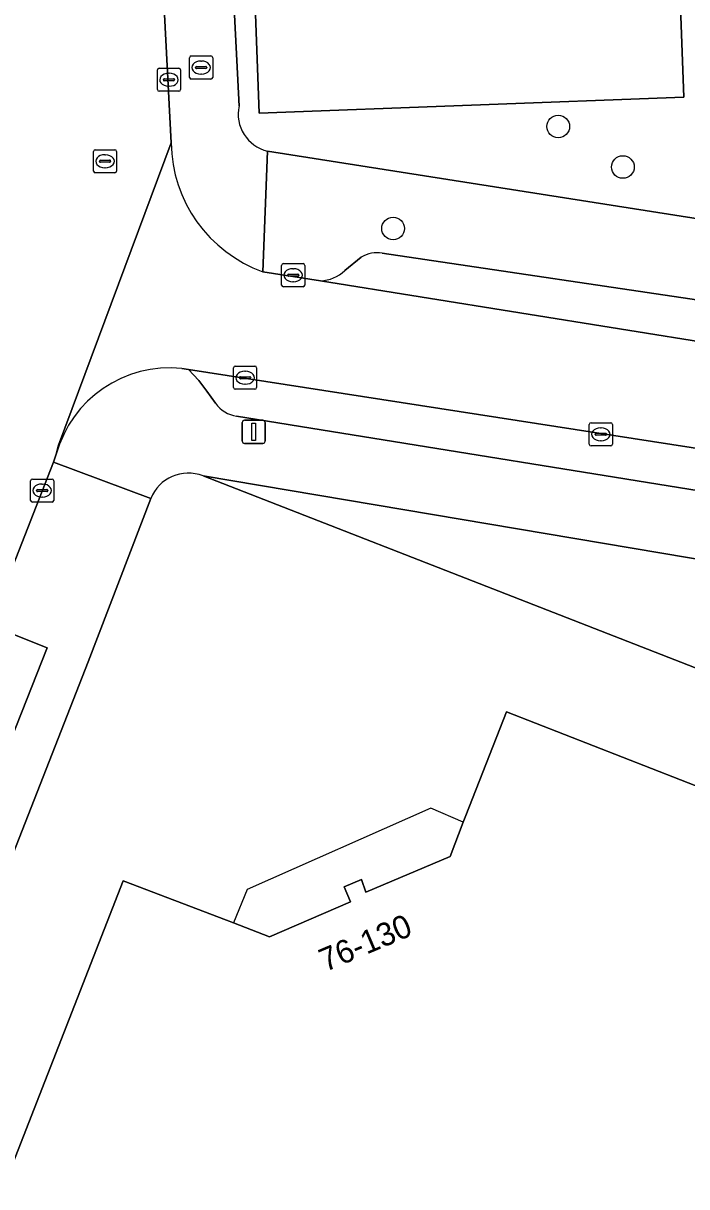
# Model space of a CAD drawing. Extents: x 160023 to 161302, y 384750 to 385707.
# Drawn here: x 160946.8 to 160975.5, y 385215.6 to 385265.9 of the extents above; entities that cross this region are included whole.
import ezdxf

# ---------------------------------------------------------------- set-up
doc = ezdxf.new("R2010")
doc.units = 0
for name, color, linetype in [('IMGEO_Boom', 7, 'Continuous'), ('IMGEO_Brandkraan', 7, 'Continuous'), ('IMGEO_Erf', 7, 'Continuous'), ('IMGEO_Groenvoorziening', 7, 'Continuous'), ('IMGEO_Kolk', 7, 'Continuous'), ('IMGEO_Lichtmast', 7, 'Continuous'), ('IMGEO_Pand', 7, 'Continuous'), ('IMGEO_Pand_nummerreeks', 7, 'Continuous'), ('IMGEO_Pand_overbouw', 7, 'Continuous'), ('IMGEO_Parkeervlak_open', 7, 'Continuous'), ('IMGEO_Rijbaan_lokaal_open', 7, 'Continuous'), ('IMGEO_Rioolput', 7, 'Continuous'), ('IMGEO_Voetpad_open', 7, 'Continuous')]:
    doc.layers.add(name, color=color, linetype=linetype)

msp = doc.modelspace()

# ---------------------------------------------------------------- linework, layer by layer
at = {"layer": 'IMGEO_Boom'}
for centre in [(160969.916, 385261.44), (160972.711, 385259.691), (160962.775, 385257.028)]:
    msp.add_circle(centre, 0.489, dxfattribs=at)
at = {"layer": 'IMGEO_Brandkraan'}
for p, q in [((160953.977, 385263.567), (160953.977, 385264.419)), ((160954.052, 385264.493), (160954.904, 385264.493)), ((160954.465, 385264.273), (160954.49, 385264.273)), ((160954.978, 385264.419), (160954.978, 385263.567)), ((160954.236, 385263.987), (160954.236, 385263.999)), ((160954.674, 385263.95), (160954.276, 385263.95)), ((160954.279, 385264.036), (160954.677, 385264.036)), ((160954.72, 385263.999), (160954.72, 385263.987)), ((160954.904, 385263.493), (160954.052, 385263.493)), ((160954.488, 385263.713), (160954.463, 385263.713))]:
    msp.add_line(p, q, dxfattribs=at)
for points in [[(160953.977, 385263.567), (160953.977, 385264.419)], [(160954.052, 385264.493), (160954.904, 385264.493)], [(160954.978, 385264.419), (160954.978, 385263.567)], [(160954.904, 385263.493), (160954.052, 385263.493)]]:
    msp.add_lwpolyline(points, dxfattribs=at)
for centre, radius, start, end in [((160954.054, 385264.417), 0.0765, 91.552, 178.448), ((160954.054, 385264.417), 0.0765, 91.552, 178.448), ((160954.902, 385264.417), 0.0765, 1.552, 88.448), ((160954.902, 385264.417), 0.0765, 1.552, 88.448), ((160954.276, 385263.996), 0.0403, 85.8775, 175.7526), ((160954.273, 385263.986), 0.0366, 178.938, 274.7102), ((160954.677, 385263.993), 0.043, 264.8664, 352.4533), ((160954.681, 385263.998), 0.0386, 1.7309, 96.639), ((160954.054, 385263.569), 0.0765, 181.552, 268.448), ((160954.054, 385263.569), 0.0765, 181.552, 268.448), ((160954.902, 385263.569), 0.0765, 271.552, 358.448), ((160954.902, 385263.569), 0.0765, 271.552, 358.448)]:
    msp.add_arc(centre, radius, start, end, dxfattribs=at)
for centre, major_axis, ratio, start_param, end_param in [((160954.464, 385263.993), (-0.387, 0.002), 0.722429, 4.712389, 7.853982), ((160954.489, 385263.993), (-0.39, 0.002), 0.717154, 1.570796, 4.712389)]:
    msp.add_ellipse(centre, major_axis=major_axis, ratio=ratio, start_param=start_param, end_param=end_param, dxfattribs=at)
at = {"layer": 'IMGEO_Erf'}
for points in [[(160953.44, 385314.779), (160956.119, 385262.329)], [(160957.346, 385260.377), (160977.981, 385257.138), (160991.677, 385255.173), (161000, 385253.978), (161003.341, 385253.585), (161035.09, 385249.85), (161050.341, 385248.377), (161077.816, 385246.068), (161100.512, 385244.452), (161106.83, 385244.035), (161131, 385243.106), (161138.263, 385243.013), (161144.549, 385243.128), (161150.833, 385243.243), (161173.849, 385245.484), (161214.521, 385249.845), (161214.505, 385250), (161208.456, 385306.59)], [(161026.18, 385218.38), (161000, 385228.597), (160954.561, 385246.331)], [(160952.298, 385245.349), (160949.59, 385238.297), (160934.545, 385199.831), (160932.677, 385195.056), (160924.728, 385174.634), (160921.003, 385165.065), (160911.837, 385141.514), (160911.423, 385140.451), (160909.248, 385134.858)], [(160939.092, 385198.052), (160951.11, 385228.819), (160955.576, 385227.121), (160955.883, 385227.002), (160957.432, 385226.401), (160960.929, 385227.915), (160960.663, 385228.564), (160961.407, 385228.877), (160961.601, 385228.328), (160965.244, 385229.873), (160965.808, 385231.353), (160965.919, 385231.646), (160967.677, 385236.122), (160976.459, 385232.7), (160979.609, 385231.472), (160996.664, 385224.826), (160999.814, 385223.599), (161000, 385223.526), (161008.61, 385220.171)]]:
    msp.add_lwpolyline(points, dxfattribs=at)
msp.add_lwpolyline([(160975.342, 385262.71), (160956.99, 385262.025), (160956.597, 385272.555), (160974.949, 385273.24)], close=True, dxfattribs=at)
for centre, radius, start, end in [((160957.729, 385261.98), 1.648, 167.7549, 256.5509), ((160953.924, 385244.7), 1.751, 68.6809, 158.2347)]:
    msp.add_arc(centre, radius, start, end, dxfattribs=at)
at = {"layer": 'IMGEO_Groenvoorziening'}
msp.add_lwpolyline([(160945.323, 385239.887), (160944.442, 385237.63), (160944.96, 385237.423), (160943.688, 385234.133), (160945.595, 385233.28), (160947.828, 385238.892)], close=True, dxfattribs=at)
at = {"layer": 'IMGEO_Kolk'}
for p, q in [((160952.588, 385263.04), (160952.588, 385263.892)), ((160952.663, 385263.966), (160953.515, 385263.966)), ((160953.076, 385263.746), (160953.101, 385263.746)), ((160953.589, 385263.892), (160953.589, 385263.04)), ((160952.847, 385263.46), (160952.847, 385263.472)), ((160953.285, 385263.423), (160952.887, 385263.423)), ((160952.89, 385263.509), (160953.288, 385263.509)), ((160953.331, 385263.472), (160953.331, 385263.46)), ((160953.515, 385262.966), (160952.663, 385262.966)), ((160953.099, 385263.186), (160953.074, 385263.186)), ((160957.957, 385254.585), (160957.957, 385255.437)), ((160958.032, 385255.511), (160958.884, 385255.511)), ((160958.445, 385255.291), (160958.47, 385255.291)), ((160958.958, 385255.437), (160958.958, 385254.585)), ((160958.216, 385255.005), (160958.216, 385255.017)), ((160958.654, 385254.968), (160958.256, 385254.968)), ((160958.259, 385255.054), (160958.657, 385255.054)), ((160958.468, 385254.731), (160958.443, 385254.731)), ((160958.7, 385255.017), (160958.7, 385255.005)), ((160958.884, 385254.511), (160958.032, 385254.511)), ((160955.877, 385250.152), (160955.877, 385251.004)), ((160955.952, 385251.078), (160956.804, 385251.078)), ((160956.365, 385250.858), (160956.39, 385250.858)), ((160956.878, 385251.004), (160956.878, 385250.152)), ((160956.136, 385250.572), (160956.136, 385250.584)), ((160956.574, 385250.535), (160956.176, 385250.535)), ((160956.179, 385250.621), (160956.577, 385250.621)), ((160956.388, 385250.298), (160956.363, 385250.298)), ((160956.62, 385250.584), (160956.62, 385250.572)), ((160956.804, 385250.078), (160955.952, 385250.078)), ((160971.256, 385247.704), (160971.256, 385248.556)), ((160971.331, 385248.63), (160972.183, 385248.63)), ((160971.558, 385248.173), (160971.956, 385248.173)), ((160971.744, 385248.41), (160971.769, 385248.41)), ((160972.257, 385248.556), (160972.257, 385247.704)), ((160971.515, 385248.124), (160971.515, 385248.136)), ((160971.953, 385248.087), (160971.555, 385248.087)), ((160971.767, 385247.85), (160971.742, 385247.85)), ((160971.999, 385248.136), (160971.999, 385248.124)), ((160972.183, 385247.63), (160971.331, 385247.63)), ((160947.183, 385246.197), (160948.035, 385246.197)), ((160947.108, 385245.271), (160947.108, 385246.123)), ((160947.367, 385245.691), (160947.367, 385245.703)), ((160947.805, 385245.654), (160947.407, 385245.654)), ((160947.41, 385245.74), (160947.808, 385245.74)), ((160947.596, 385245.977), (160947.621, 385245.977)), ((160947.851, 385245.703), (160947.851, 385245.691)), ((160948.109, 385246.123), (160948.109, 385245.271)), ((160948.035, 385245.197), (160947.183, 385245.197)), ((160947.619, 385245.417), (160947.594, 385245.417))]:
    msp.add_line(p, q, dxfattribs=at)
for points in [[(160952.588, 385263.04), (160952.588, 385263.892)], [(160952.663, 385263.966), (160953.515, 385263.966)], [(160953.589, 385263.892), (160953.589, 385263.04)], [(160953.515, 385262.966), (160952.663, 385262.966)], [(160957.957, 385254.585), (160957.957, 385255.437)], [(160958.032, 385255.511), (160958.884, 385255.511)], [(160958.958, 385255.437), (160958.958, 385254.585)], [(160958.884, 385254.511), (160958.032, 385254.511)], [(160955.877, 385250.152), (160955.877, 385251.004)], [(160955.952, 385251.078), (160956.804, 385251.078)], [(160956.878, 385251.004), (160956.878, 385250.152)], [(160956.804, 385250.078), (160955.952, 385250.078)], [(160971.256, 385247.704), (160971.256, 385248.556)], [(160971.331, 385248.63), (160972.183, 385248.63)], [(160972.257, 385248.556), (160972.257, 385247.704)], [(160972.183, 385247.63), (160971.331, 385247.63)], [(160947.183, 385246.197), (160948.035, 385246.197)], [(160947.108, 385245.271), (160947.108, 385246.123)], [(160948.109, 385246.123), (160948.109, 385245.271)], [(160948.035, 385245.197), (160947.183, 385245.197)]]:
    msp.add_lwpolyline(points, dxfattribs=at)
for centre, radius, start, end in [((160952.665, 385263.89), 0.0765, 91.552, 178.448), ((160952.665, 385263.89), 0.0765, 91.552, 178.448), ((160953.513, 385263.89), 0.0765, 1.552, 88.448), ((160953.513, 385263.89), 0.0765, 1.552, 88.448), ((160952.887, 385263.469), 0.0403, 85.8775, 175.7526), ((160952.884, 385263.459), 0.0366, 178.938, 274.7102), ((160953.288, 385263.466), 0.043, 264.8664, 352.4533), ((160953.292, 385263.471), 0.0386, 1.7309, 96.639), ((160952.665, 385263.042), 0.0765, 181.552, 268.448), ((160952.665, 385263.042), 0.0765, 181.552, 268.448), ((160953.513, 385263.042), 0.0765, 271.552, 358.448), ((160953.513, 385263.042), 0.0765, 271.552, 358.448), ((160958.034, 385255.435), 0.0765, 91.552, 178.448), ((160958.034, 385255.435), 0.0765, 91.552, 178.448), ((160958.882, 385255.435), 0.0765, 1.552, 88.448), ((160958.882, 385255.435), 0.0765, 1.552, 88.448), ((160958.256, 385255.014), 0.0403, 85.8775, 175.7526), ((160958.253, 385255.004), 0.0366, 178.938, 274.7102), ((160958.657, 385255.011), 0.043, 264.8664, 352.4533), ((160958.661, 385255.016), 0.0386, 1.7309, 96.639), ((160958.034, 385254.587), 0.0765, 181.552, 268.448), ((160958.034, 385254.587), 0.0765, 181.552, 268.448), ((160958.882, 385254.587), 0.0765, 271.552, 358.448), ((160958.882, 385254.587), 0.0765, 271.552, 358.448), ((160955.954, 385251.002), 0.0765, 91.552, 178.448), ((160955.954, 385251.002), 0.0765, 91.552, 178.448), ((160956.802, 385251.002), 0.0765, 1.552, 88.448), ((160956.802, 385251.002), 0.0765, 1.552, 88.448), ((160956.176, 385250.581), 0.0403, 85.8775, 175.7526), ((160956.173, 385250.571), 0.0366, 178.938, 274.7102), ((160956.577, 385250.578), 0.043, 264.8664, 352.4533), ((160956.581, 385250.583), 0.0386, 1.7309, 96.639), ((160955.954, 385250.154), 0.0765, 181.552, 268.448), ((160955.954, 385250.154), 0.0765, 181.552, 268.448), ((160956.802, 385250.154), 0.0765, 271.552, 358.448), ((160956.802, 385250.154), 0.0765, 271.552, 358.448), ((160971.333, 385248.554), 0.0765, 91.552, 178.448), ((160971.333, 385248.554), 0.0765, 91.552, 178.448), ((160971.555, 385248.133), 0.0403, 85.8775, 175.7526), ((160971.96, 385248.135), 0.0386, 1.7309, 96.639), ((160972.181, 385248.554), 0.0765, 1.552, 88.448), ((160972.181, 385248.554), 0.0765, 1.552, 88.448), ((160971.333, 385247.706), 0.0765, 181.552, 268.448), ((160971.333, 385247.706), 0.0765, 181.552, 268.448), ((160971.552, 385248.123), 0.0366, 178.938, 274.7102), ((160971.956, 385248.13), 0.043, 264.8664, 352.4533), ((160972.181, 385247.706), 0.0765, 271.552, 358.448), ((160972.181, 385247.706), 0.0765, 271.552, 358.448), ((160947.185, 385246.121), 0.0765, 91.552, 178.448), ((160947.185, 385246.121), 0.0765, 91.552, 178.448), ((160948.033, 385246.121), 0.0765, 1.552, 88.448), ((160948.033, 385246.121), 0.0765, 1.552, 88.448), ((160947.407, 385245.7), 0.0403, 85.8775, 175.7526), ((160947.404, 385245.69), 0.0366, 178.938, 274.7102), ((160947.808, 385245.697), 0.043, 264.8664, 352.4533), ((160947.812, 385245.702), 0.0386, 1.7309, 96.639), ((160947.185, 385245.273), 0.0765, 181.552, 268.448), ((160947.185, 385245.273), 0.0765, 181.552, 268.448), ((160948.033, 385245.273), 0.0765, 271.552, 358.448), ((160948.033, 385245.273), 0.0765, 271.552, 358.448)]:
    msp.add_arc(centre, radius, start, end, dxfattribs=at)
for centre, major_axis, ratio, start_param, end_param in [((160953.075, 385263.466), (-0.387, 0.002), 0.722429, 4.712389, 7.853982), ((160953.1, 385263.466), (-0.39, 0.002), 0.717154, 1.570796, 4.712389), ((160958.444, 385255.011), (-0.387, 0.002), 0.722429, 4.712389, 7.853982), ((160958.469, 385255.011), (-0.39, 0.002), 0.717154, 1.570796, 4.712389), ((160956.364, 385250.578), (-0.387, 0.002), 0.722429, 4.712389, 7.853982), ((160956.389, 385250.578), (-0.39, 0.002), 0.717154, 1.570796, 4.712389), ((160971.743, 385248.13), (-0.387, 0.002), 0.722429, 4.712389, 7.853982), ((160971.768, 385248.13), (-0.39, 0.002), 0.717154, 1.570796, 4.712389), ((160947.595, 385245.697), (-0.387, 0.002), 0.722429, 4.712389, 7.853982), ((160947.62, 385245.697), (-0.39, 0.002), 0.717154, 1.570796, 4.712389)]:
    msp.add_ellipse(centre, major_axis=major_axis, ratio=ratio, start_param=start_param, end_param=end_param, dxfattribs=at)
at = {"layer": 'IMGEO_Lichtmast'}
for p, q in [((160956.354, 385248.738), (160957.144, 385248.738)), ((160957.144, 385248.738), (160956.354, 385248.738)), ((160956.254, 385247.838), (160956.254, 385248.638)), ((160956.254, 385248.638), (160956.254, 385247.838)), ((160957.244, 385248.638), (160957.244, 385247.838)), ((160957.244, 385247.838), (160957.244, 385248.638)), ((160957.144, 385247.738), (160956.354, 385247.738)), ((160956.354, 385247.738), (160957.144, 385247.738))]:
    msp.add_line(p, q, dxfattribs=at)
msp.add_lwpolyline([(160956.674, 385248.613), (160956.824, 385248.613), (160956.824, 385247.863), (160956.674, 385247.863), (160956.674, 385248.613)], dxfattribs=at)
for centre, start, end in [((160956.354, 385248.638), 90, 180), ((160956.354, 385248.638), 90, 180), ((160957.144, 385248.638), 0, 90), ((160957.144, 385248.638), 360, 90), ((160956.354, 385247.838), 180, 270), ((160956.354, 385247.838), 180, 270), ((160957.144, 385247.838), 270, 0), ((160957.144, 385247.838), 270, 0)]:
    msp.add_arc(centre, 0.1, start, end, dxfattribs=at)
at = {"layer": 'IMGEO_Pand'}
msp.add_lwpolyline([(160975.342, 385262.71), (160974.949, 385273.24), (160956.597, 385272.555), (160956.99, 385262.025)], close=True, dxfattribs=at)
msp.add_lwpolyline([(161008.61, 385220.171), (161000, 385223.526), (160999.814, 385223.599), (160996.664, 385224.826), (160979.609, 385231.472), (160976.459, 385232.7), (160967.677, 385236.122), (160965.919, 385231.646), (160965.808, 385231.353), (160965.244, 385229.873), (160961.601, 385228.328), (160961.407, 385228.877), (160960.663, 385228.564), (160960.929, 385227.915), (160957.432, 385226.401), (160955.883, 385227.002), (160955.576, 385227.121), (160951.11, 385228.819), (160939.092, 385198.052)], dxfattribs=at)
at = {"layer": 'IMGEO_Pand_overbouw'}
msp.add_lwpolyline([(160965.808, 385231.353), (160964.404, 385231.955), (160956.466, 385228.44), (160955.883, 385227.002), (160957.432, 385226.401), (160960.929, 385227.915), (160960.663, 385228.564), (160961.407, 385228.877), (160961.601, 385228.328), (160965.244, 385229.873)], close=True, dxfattribs=at)
at = {"layer": 'IMGEO_Parkeervlak_open'}
for points in [[(160961.401, 385255.79), (160960.688, 385255.209)], [(160989.785, 385250.848), (160989.104, 385251.76), (160988.456, 385252.123), (160987.062, 385252.316), (160977.446, 385253.712), (160962.308, 385255.965)], [(160959.639, 385254.767), (160981.181, 385251.311), (160990.441, 385250.422)]]:
    msp.add_lwpolyline(points, dxfattribs=at)
for centre, radius, start, end in [((160962.078, 385254.718), 1.268, 79.5668, 122.2745), ((160959.566, 385256.405), 1.64, 272.5353, 313.1614)]:
    msp.add_arc(centre, radius, start, end, dxfattribs=at)
at = {"layer": 'IMGEO_Rijbaan_lokaal_open'}
for points in [[(160922.618, 385181.869), (160930.418, 385201.772), (160932.522, 385207.101), (160939.387, 385224.683), (160941.264, 385229.49), (160944.442, 385237.63), (160945.323, 385239.887), (160945.338, 385239.925), (160948.095, 385246.926), (160948.219, 385247.265), (160948.31, 385247.667), (160953.183, 385260.73), (160951.73, 385288.779), (160951.418, 385294.811), (160950.711, 385308.466), (160950.445, 385313.609), (160950.411, 385314.253)], [(160953.183, 385260.73), (160948.31, 385247.667), (160948.219, 385247.265)], [(160953.644, 385250.974), (160953.936, 385250.929), (160976.501, 385247.425), (160980.36, 385246.742), (161002.791, 385243.972), (161003.38, 385248.388), (161003.426, 385248.731), (161002.646, 385248.813), (160990.948, 385250.374), (160990.441, 385250.422), (160981.181, 385251.311), (160959.639, 385254.767)], [(160959.639, 385254.767), (160957.152, 385255.157)]]:
    msp.add_lwpolyline(points, dxfattribs=at)
for centre, radius, start, end in [((160959.197, 385260.813), 6.015, 180.7933, 250.1224), ((160953.113, 385245.929), 5.073, 83.987, 164.7328)]:
    msp.add_arc(centre, radius, start, end, dxfattribs=at)
at = {"layer": 'IMGEO_Rioolput'}
for p, q in [((160949.825, 385259.514), (160949.825, 385260.366)), ((160949.9, 385260.44), (160950.752, 385260.44)), ((160950.313, 385260.22), (160950.338, 385260.22)), ((160950.826, 385260.366), (160950.826, 385259.514)), ((160950.084, 385259.934), (160950.084, 385259.946)), ((160950.522, 385259.897), (160950.124, 385259.897)), ((160950.127, 385259.983), (160950.525, 385259.983)), ((160950.568, 385259.946), (160950.568, 385259.934)), ((160950.752, 385259.44), (160949.9, 385259.44)), ((160950.336, 385259.66), (160950.311, 385259.66))]:
    msp.add_line(p, q, dxfattribs=at)
for points in [[(160949.825, 385259.514), (160949.825, 385260.366)], [(160949.9, 385260.44), (160950.752, 385260.44)], [(160950.826, 385260.366), (160950.826, 385259.514)], [(160950.752, 385259.44), (160949.9, 385259.44)]]:
    msp.add_lwpolyline(points, dxfattribs=at)
for centre, radius, start, end in [((160949.902, 385260.364), 0.0765, 91.552, 178.448), ((160949.902, 385260.364), 0.0765, 91.552, 178.448), ((160950.75, 385260.364), 0.0765, 1.552, 88.448), ((160950.75, 385260.364), 0.0765, 1.552, 88.448), ((160950.124, 385259.943), 0.0403, 85.8775, 175.7526), ((160950.121, 385259.933), 0.0366, 178.938, 274.7102), ((160950.525, 385259.94), 0.043, 264.8664, 352.4533), ((160950.529, 385259.945), 0.0386, 1.7309, 96.639), ((160949.902, 385259.516), 0.0765, 181.552, 268.448), ((160949.902, 385259.516), 0.0765, 181.552, 268.448), ((160950.75, 385259.516), 0.0765, 271.552, 358.448), ((160950.75, 385259.516), 0.0765, 271.552, 358.448)]:
    msp.add_arc(centre, radius, start, end, dxfattribs=at)
for centre, major_axis, ratio, start_param, end_param in [((160950.312, 385259.94), (-0.387, 0.002), 0.722429, 4.712389, 7.853982), ((160950.337, 385259.94), (-0.39, 0.002), 0.717154, 1.570796, 4.712389)]:
    msp.add_ellipse(centre, major_axis=major_axis, ratio=ratio, start_param=start_param, end_param=end_param, dxfattribs=at)
at = {"layer": 'IMGEO_Voetpad_open'}
for points in [[(160956.119, 385262.329), (160953.44, 385314.779)], [(160950.411, 385314.253), (160950.445, 385313.609), (160950.931, 385313.63), (160951.176, 385308.487), (160950.711, 385308.466), (160951.418, 385294.811), (160952.613, 385294.887), (160952.912, 385288.821), (160951.73, 385288.779), (160953.183, 385260.73)], [(160991.677, 385255.173), (160977.981, 385257.138), (160957.346, 385260.377), (160957.152, 385255.157), (160959.639, 385254.767)], [(160957.152, 385255.157), (160957.346, 385260.377)], [(160960.688, 385255.209), (160961.401, 385255.79)], [(160962.308, 385255.965), (160977.446, 385253.712), (160987.062, 385252.316), (160988.456, 385252.123), (160989.104, 385251.76), (160989.785, 385250.848)], [(160955.104, 385249.473), (160954.721, 385250), (160954.386, 385250.461), (160953.936, 385250.929), (160953.644, 385250.974)], [(160999.399, 385242.486), (161000.376, 385242.355), (161002.54, 385242.096), (161002.791, 385243.972), (160980.36, 385246.742), (160976.501, 385247.425), (160953.936, 385250.929), (160954.386, 385250.461), (160954.721, 385250), (160955.104, 385249.473)], [(160956.013, 385248.913), (160980.116, 385245.024), (160989.927, 385243.743), (160992.953, 385243.341)], [(160992.953, 385243.341), (160989.927, 385243.743), (160980.116, 385245.024), (160956.013, 385248.913)], [(160948.219, 385247.265), (160948.095, 385246.926), (160952.298, 385245.349)], [(160934.545, 385199.831), (160949.59, 385238.297), (160952.298, 385245.349), (160948.095, 385246.926), (160945.338, 385239.925)], [(160954.561, 385246.331), (160978.071, 385242.37), (160994.587, 385239.967), (160996.242, 385239.746), (161000, 385239.346), (161017.135, 385237.119), (161019.177, 385236.961), (161029.673, 385235.792), (161029.762, 385235.793), (161038.627, 385234.794)], [(160978.071, 385242.37), (160954.561, 385246.331), (161000, 385228.597), (161026.18, 385218.38)], [(160945.323, 385239.887), (160947.828, 385238.892), (160945.595, 385233.28)]]:
    msp.add_lwpolyline(points, dxfattribs=at)
for centre, radius, start, end in [((160957.729, 385261.98), 1.648, 167.7549, 256.5509), ((160959.197, 385260.813), 6.015, 180.7933, 250.1224), ((160962.078, 385254.718), 1.268, 79.5668, 122.2745), ((160959.566, 385256.405), 1.64, 272.5353, 313.1614), ((160953.113, 385245.929), 5.073, 83.987, 164.7328), ((160956.238, 385250.295), 1.4, 215.9569, 260.7719), ((160956.238, 385250.295), 1.4, 215.9569, 260.7719), ((160953.924, 385244.7), 1.751, 68.6809, 158.2347)]:
    msp.add_arc(centre, radius, start, end, dxfattribs=at)

# ---------------------------------------------------------------- texts
at = {"layer": 'IMGEO_Pand_nummerreeks'}
msp.add_text('76-130', height=1, rotation=22.9819, dxfattribs=at).set_placement((160959.849, 385224.87))

doc.saveas('drawing.dxf')
